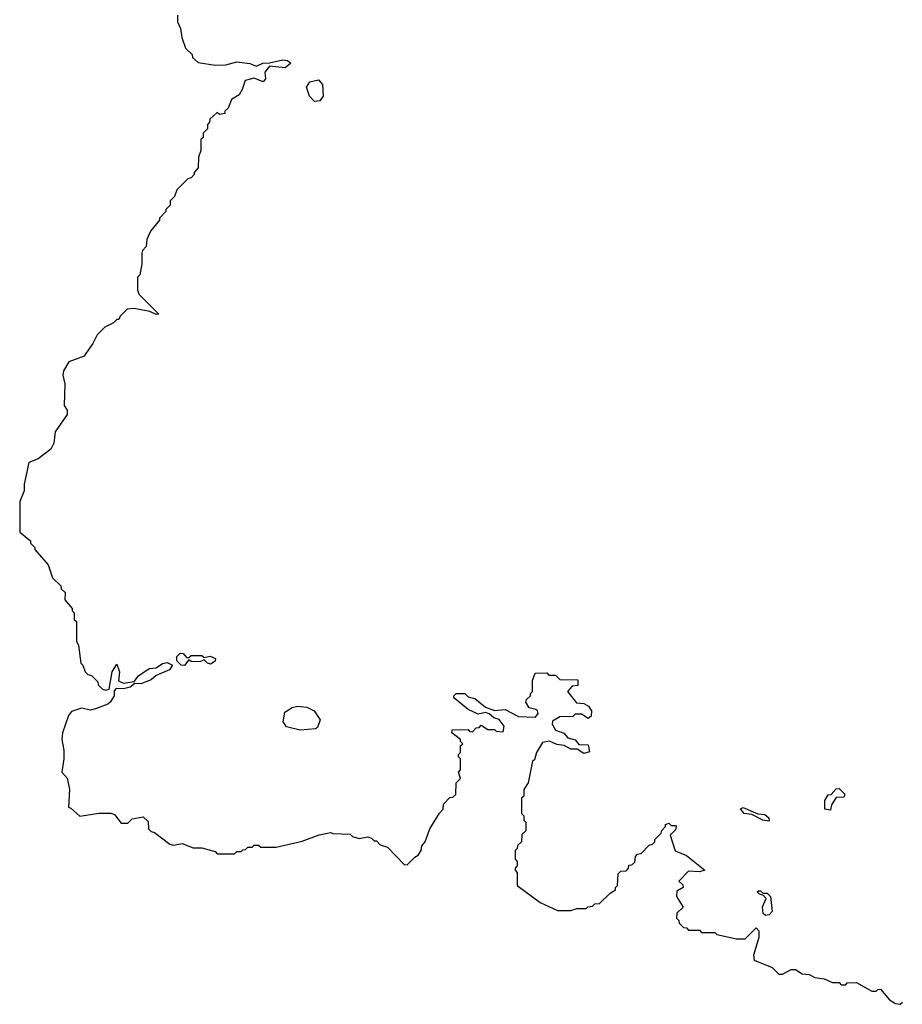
# Model space of a CAD drawing. Extents: x 2386423 to 2568864, y 578392 to 761999.
# Tile 431 of 454: x 2501680 to 2505724, y 720590 to 725105. Entities that reach past the tile are written whole.
import ezdxf

# ---------------------------------------------------------------- set-up
doc = ezdxf.new("R2010")
doc.units = 0

msp = doc.modelspace()

# ---------------------------------------------------------------- linework, layer by layer
at = {"layer": '0CON05XD'}
for points in [[(2502403.3, 725125), (2502402.5, 725095), (2502417.5, 725065), (2502423, 725023), (2502440, 724975), (2502470, 724945), (2502471.7, 724931.7), (2502498.3, 724908.3), (2502575, 724896.7), (2502625, 724897.5), (2502675, 724912.5), (2502734.1, 724904.1), (2502765, 724892.5), (2502793.9, 724906.1), (2502825, 724906.7), (2502885, 724921.4), (2502907.7, 724917.7), (2502922.5, 724905), (2502896.1, 724883.9), (2502825, 724892.5), (2502803.3, 724865), (2502806.4, 724833.6), (2502795, 724820), (2502755, 724837.5), (2502713.3, 724826.7), (2502700, 724785), (2502685, 724760), (2502651.2, 724738.8), (2502635, 724700), (2502620, 724685), (2502620, 724675), (2502595, 724670), (2502585, 724680), (2502551.7, 724648.3), (2502550, 724635), (2502540, 724625), (2502540, 724605), (2502520, 724585), (2502520, 724565), (2502510, 724555), (2502510, 724505), (2502500, 724475), (2502497.5, 724425), (2502480, 724405), (2502480, 724395), (2502465, 724380), (2502450, 724375), (2502400, 724325), (2502390, 724295), (2502370, 724275), (2502370, 724255), (2502350, 724235), (2502350, 724225), (2502320, 724195), (2502320, 724185), (2502280, 724135), (2502263, 724097), (2502260, 724065), (2502243, 724047), (2502240, 724035), (2502240, 723985), (2502230, 723935), (2502220, 723925), (2502220, 723865), (2502227.5, 723845), (2502317.5, 723755), (2502305, 723753.3), (2502276.7, 723766.7), (2502205, 723780), (2502173, 723777), (2502140, 723745), (2502135, 723730), (2502125, 723730), (2502110, 723715), (2502070, 723695), (2502035, 723660), (2502015, 723620), (2501982.5, 723575), (2501975, 723562.5), (2501905, 723536.2), (2501880, 723495), (2501878, 723475), (2501886.7, 723435), (2501883.6, 723336.4), (2501897.5, 723315), (2501897.5, 723295), (2501842.5, 723215), (2501836.4, 723163.6), (2501822.5, 723135), (2501765, 723091.2), (2501722.5, 723075), (2501700, 722975), (2501700, 722945), (2501680, 722895), (2501680, 722755), (2501730, 722715), (2501730, 722705), (2501750, 722685), (2501750, 722675), (2501810, 722605), (2501830, 722545), (2501868.3, 722508.3), (2501870, 722495), (2501888.3, 722478.3), (2501887.5, 722445), (2501920, 722405), (2501920, 722395), (2501930, 722385), (2501930, 722355), (2501940, 722345), (2501940, 722255), (2501950, 722235), (2501960, 722155), (2501970, 722145), (2501980, 722115), (2501991.7, 722101.7), (2502008.3, 722098.3), (2502038.3, 722068.3), (2502040, 722055), (2502060, 722035), (2502075, 722030), (2502090, 722035), (2502103.3, 722115), (2502125, 722150), (2502137.5, 722115), (2502133, 722073), (2502155, 722063.3), (2502205, 722070), (2502224, 722096), (2502258.8, 722121.2), (2502275, 722130), (2502305, 722132.5), (2502335, 722152.5), (2502355, 722157.5), (2502380, 722145), (2502366.1, 722123.9), (2502305, 722097.5), (2502281.7, 722078.3), (2502235, 722060), (2502208.3, 722061.7), (2502186.1, 722043.9), (2502155, 722036.7), (2502121.7, 722038.3), (2502112.5, 722027.5), (2502112.5, 722005), (2502093.9, 721976.1), (2502083.6, 721966.4), (2502027.5, 721945), (2502005, 721938.8), (2501962.7, 721947.3), (2501917, 721933), (2501903.3, 721915), (2501876.7, 721835), (2501873.3, 721805), (2501882.5, 721755), (2501882.5, 721715), (2501872.5, 721655), (2501897, 721627), (2501907.5, 721575), (2501903.6, 721493.6), (2501915, 721490), (2501955, 721452.5), (2502043.3, 721466.7), (2502097, 721467), (2502115, 721460), (2502145, 721420), (2502175, 721420), (2502195, 721440), (2502245, 721450), (2502268.3, 721428.3), (2502270, 721395), (2502281.7, 721381.7), (2502298.3, 721378.3), (2502367.5, 721325), (2502385, 721320), (2502425, 721327.5), (2502475, 721307.5), (2502515, 721307.5), (2502575, 721290), (2502585, 721280), (2502665, 721280), (2502675, 721290), (2502695, 721290), (2502701.7, 721298.3), (2502715, 721300), (2502725, 721310), (2502745, 721310), (2502755, 721320), (2502775, 721320), (2502785, 721310), (2502855, 721310), (2502975, 721337.5), (2503053, 721367), (2503105, 721377.5), (2503115, 721372.5), (2503195, 721370), (2503205, 721360), (2503235, 721350), (2503275, 721357.5), (2503291.7, 721351.7), (2503305, 721340), (2503315, 721340), (2503331.7, 721321.7), (2503365, 721310), (2503441.7, 721231.7), (2503455, 721230), (2503490, 721265), (2503506.4, 721273.6), (2503520, 721295), (2503523, 721317), (2503537.5, 721335), (2503560, 721395), (2503603, 721467), (2503620, 721485), (2503621.7, 721508.3), (2503651.7, 721538.3), (2503665, 721540), (2503678.3, 721551.7), (2503680, 721605), (2503700, 721625), (2503690, 721655)], [(2503030.5, 724730.5), (2503008, 724755), (2502993.8, 724796.2), (2503009.3, 724820.7), (2503049.3, 724829.3), (2503067.7, 724807.7), (2503070, 724755), (2503055, 724733.3), (2503030.5, 724730.5)], [(2502435, 722143.3), (2502420, 722145), (2502400, 722165), (2502400, 722185), (2502415, 722200), (2502428.3, 722198.3), (2502445, 722180), (2502455, 722180), (2502465, 722190), (2502515, 722190), (2502525, 722180), (2502553, 722187), (2502577.5, 722175), (2502576.4, 722163.6), (2502555, 722150), (2502540, 722155), (2502525, 722170), (2502505, 722160), (2502465, 722162.5), (2502455, 722170), (2502435, 722143.3)], [(2503690, 721655), (2503700, 721665), (2503700, 721715), (2503690, 721725), (2503690, 721735), (2503700, 721745), (2503700, 721775), (2503710, 721785), (2503700, 721795), (2503700, 721805), (2503660, 721835), (2503661.7, 721848.3), (2503735, 721850), (2503741.7, 721841.7), (2503755, 721840), (2503771.7, 721858.3), (2503785, 721860), (2503795, 721870), (2503825, 721850), (2503855, 721850), (2503863, 721843), (2503895, 721840), (2503900, 721865), (2503876.4, 721896.4), (2503853, 721903), (2503831.7, 721921.7), (2503815, 721927.5), (2503780.7, 721920.7), (2503735, 721942.5), (2503670, 721995), (2503670, 722005), (2503680, 722015), (2503720, 722015), (2503735, 722000), (2503765, 721992.5), (2503815, 721952.5), (2503855, 721937.5), (2503905, 721942.5), (2503965, 721910), (2504043, 721907), (2504056.4, 721923.6), (2504052.5, 721935), (2504045, 721942.5), (2504015, 721950), (2504000, 721975), (2504001.7, 721988.3), (2504020, 722005), (2504020, 722015), (2504030, 722025), (2504030, 722075), (2504041.7, 722108.3), (2504095, 722110), (2504105, 722100), (2504135, 722100), (2504155, 722080), (2504238.3, 722078.3), (2504238.3, 722051.7), (2504211.7, 722048.3), (2504190, 722025), (2504231.7, 721971.7), (2504265, 721970), (2504286.4, 721956.4), (2504300, 721935), (2504298.3, 721911.7), (2504285, 721900), (2504255, 721920), (2504225, 721920), (2504215, 721910), (2504155, 721907.5), (2504121.7, 721888.3), (2504120, 721875), (2504135, 721847.5), (2504173.6, 721833.6), (2504191.2, 721811.2), (2504225, 721802.5), (2504241.7, 721781.7), (2504285, 721780), (2504291.7, 721748.3), (2504265, 721740), (2504235, 721760), (2504205, 721760), (2504175, 721777.5), (2504140.7, 721780.7), (2504107, 721797), (2504075, 721790), (2504047.5, 721745), (2504038.3, 721711.7), (2504030, 721705), (2504010, 721605), (2503990, 721575), (2503990, 721545), (2503980, 721535), (2503980, 721465), (2503990, 721455), (2503990, 721435), (2504000, 721425), (2504000, 721385), (2503981.7, 721368.3), (2503980, 721335), (2503961.7, 721318.3), (2503960, 721305), (2503950, 721295), (2503950, 721255), (2503960, 721245), (2503960, 721225), (2503950, 721215), (2503950, 721205), (2503960, 721195), (2503960, 721135), (2504065, 721057.5), (2504145, 721020), (2504205, 721020), (2504235, 721030), (2504275, 721030), (2504283, 721037), (2504305, 721040), (2504315, 721050), (2504337, 721053), (2504385, 721100), (2504410, 721115), (2504410, 721125), (2504420, 721135), (2504421.7, 721188.3), (2504435, 721200), (2504458.3, 721201.7), (2504470, 721215), (2504471.7, 721228.3), (2504485, 721230), (2504498.3, 721241.7), (2504501.7, 721268.3), (2504511.7, 721278.3), (2504528.3, 721281.7), (2504565, 721320), (2504580, 721325), (2504590, 721335), (2504590, 721345), (2504620, 721375), (2504623, 721387), (2504640, 721405), (2504640, 721415), (2504655, 721420), (2504665, 721410), (2504685, 721410), (2504687.5, 721405), (2504685, 721390), (2504660, 721365), (2504683.6, 721293.6), (2504735, 721272.5), (2504820, 721205), (2504795, 721197.5), (2504745, 721200), (2504700, 721155), (2504718.3, 721138.3), (2504720, 721125), (2504691.7, 721108.3), (2504690, 721085), (2504720, 721035), (2504691.7, 721008.3), (2504690, 720985), (2504700, 720975), (2504701.7, 720961.7), (2504721.7, 720941.7), (2504735, 720940), (2504745, 720930), (2504795, 720930), (2504805, 720920), (2504865, 720920), (2504875, 720910), (2504965, 720890), (2505005, 720890), (2505055, 720940), (2505067, 720927), (2505067, 720897), (2505043.3, 720815), (2505045, 720792.5), (2505128.3, 720758.3), (2505158.3, 720728.3), (2505175, 720727.5), (2505215, 720750), (2505235, 720750), (2505265, 720730), (2505297, 720727), (2505323, 720713), (2505367, 720707), (2505405, 720690), (2505435, 720690), (2505445, 720680), (2505465, 720680), (2505471.7, 720688.3), (2505515, 720690), (2505585, 720650), (2505605, 720650), (2505611.7, 720658.3), (2505625, 720660), (2505665, 720610), (2505693, 720593), (2505715, 720590), (2505725, 720600)], [(2502965, 721847.5), (2502903, 721863), (2502887.5, 721885), (2502895, 721930), (2502928.3, 721951.7), (2502955, 721957.5), (2502995, 721952.5), (2503030, 721935), (2503057.5, 721895), (2503045, 721860), (2503035, 721852.5), (2502965, 721847.5)], [(2505395, 721480), (2505370, 721485), (2505370, 721525), (2505385, 721550), (2505398.3, 721551.7), (2505421.7, 721578.3), (2505435, 721580), (2505460, 721555), (2505460, 721545), (2505455, 721540), (2505421.7, 721538.3), (2505400, 721505), (2505395, 721480)], [(2505115, 721430), (2505085, 721433.8), (2505035, 721460), (2505000, 721465), (2504983, 721487), (2504995, 721492.5), (2505063, 721463), (2505095, 721460), (2505112.5, 721445), (2505115, 721430)], [(2505097, 720997), (2505086.4, 721006.4), (2505083.6, 721036.4), (2505100, 721075), (2505088.3, 721088.3), (2505070, 721095), (2505060, 721105), (2505065, 721110), (2505075, 721110), (2505085, 721100), (2505105, 721100), (2505120, 721085), (2505128.8, 721015), (2505115, 721000), (2505097, 720997)]]:
    msp.add_lwpolyline(points, dxfattribs=at)

doc.saveas('drawing.dxf')
